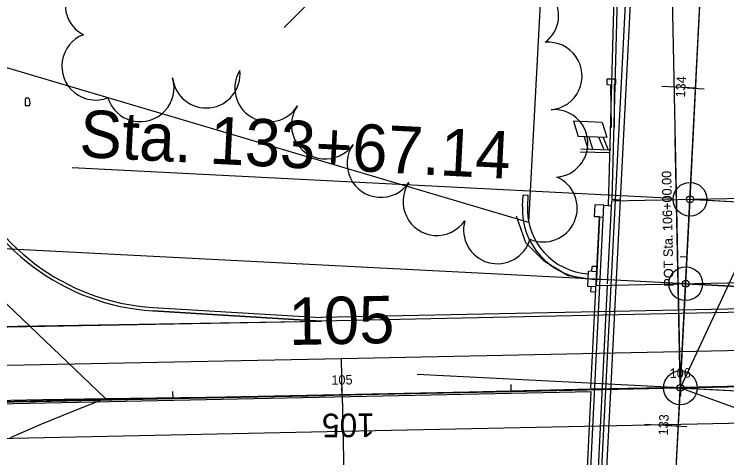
# Model space of a CAD drawing. Extents: x -25029 to 2274964, y -81170 to 687028.
# Drawn here: x -4191.7 to -3981.1, y -66439 to -66307.8 of the extents above; entities that cross this region are included whole.
import ezdxf

# ---------------------------------------------------------------- set-up
doc = ezdxf.new("R2010")
doc.units = 0
for name, color, linetype in [('81911BEA - RW_X_Fee_RW', 7, 'Continuous'), ('AP_X_Runway', 7, 'Continuous'), ('BD_X_Canopy', 7, 'Continuous'), ('BR_X_Rail_Object', 7, 'Continuous'), ('Default', 7, 'Continuous'), ('GE_X_CL_100', 7, 'Continuous'), ('GE_X_CL_20', 7, 'Continuous'), ('GK_Visualization', 7, 'Continuous'), ('MT_P_Lane_Line', 7, 'Continuous'), ('PM_P_CL_Double_Solid', 7, 'Continuous'), ('PM_P_Stop_Line', 7, 'Continuous'), ('PV_X_Curb', 7, 'Continuous'), ('PV_X_EOP', 7, 'Continuous'), ('TREES', 7, 'Continuous'), ('WALL', 7, 'Continuous')]:
    doc.layers.add(name, color=color, linetype=linetype)

msp = doc.modelspace()

# ---------------------------------------------------------------- linework, layer by layer
at = {"layer": '81911BEA - RW_X_Fee_RW'}
for p in [(-4034.71, -66275.66), (-4315.27, -66287.59)]:
    msp.add_line(p, (-4039.77, -66369.33), dxfattribs=at)
at = {"layer": 'AP_X_Runway'}
for p, q in [((-4011.32, -66219.09), (-4015.1, -66362.53)), ((-4012.53, -66362.66), (-4008.1, -66275.94)), ((-4015.32, -66417.26), (-4012.53, -66362.66)), ((-4015.1, -66362.53), (-4012.53, -66362.66)), ((-3993.27, -66387.51), (-4428.93, -66365.26)), ((-4101.06, -66398.53), (-4150.76, -66395.56)), ((-4384.25, -66403.48), (-4101.06, -66398.53)), ((-3221.39, -66402.05), (-5080.45, -66441.35)), ((-4016.89, -66448.05), (-4015.32, -66417.26)), ((-3994.85, -66418.3), (-3762.85, -66430.15))]:
    msp.add_line(p, q, dxfattribs=at)
msp.add_arc((-4146.54, -66329.69), 66, 133.1608, 266.3388, dxfattribs=at)
at = {"layer": 'BD_X_Canopy'}
for p, q in [((-3994.85, -66418.3), (-3998.38, -66243.6)), ((-4033.13, -66736.6), (-4009.6, -66275.87)), ((-3994.85, -66418.3), (-3987.63, -66276.99)), ((-3992, -66362.55), (-3847.44, -66369.93)), ((-3993.27, -66387.51), (-3848.71, -66394.9)), ((-3994.85, -66418.3), (-4072.61, -66414.33)), ((-3994.85, -66418.3), (-4628.49, -66431.16)), ((-4053.51, -67566.81), (-3994.85, -66418.3)), ((-3994.85, -66418.3), (-3850.29, -66425.69)), ((-4094.83, -66420.33), (-4092.48, -66532.98))]:
    msp.add_line(p, q, dxfattribs=at)
at = {"layer": 'BR_X_Rail_Object'}
for p, q in [((-4041.48, -66364.55), (-4041.32, -66361.3)), ((-4039.82, -66361.38), (-4041.32, -66361.3)), ((-4039.98, -66364.62), (-4039.82, -66361.38)), ((-4016.35, -66387.56), (-4015.13, -66363.03)), ((-4015.13, -66363.03), (-3969.77, -66362.08)), ((-4020.2, -66367.69), (-4020.02, -66364.19)), ((-4017.44, -66364.32), (-4020.02, -66364.19)), ((-4018.62, -66388.05), (-4017.44, -66364.32)), ((-4017.44, -66364.32), (-4015.19, -66364.43)), ((-4021.3, -66418.36), (-4018.78, -66367.76)), ((-4018.78, -66367.76), (-4020.2, -66367.69)), ((-4019.62, -66388.07), (-4018.61, -66367.77)), ((-4018.78, -66367.76), (-4017.62, -66367.82)), ((-4021, -66383.89), (-4020.93, -66382.39)), ((-4019.51, -66382.46), (-4020.93, -66382.39)), ((-4022.22, -66388.35), (-4022, -66383.84)), ((-4019.59, -66383.96), (-4022, -66383.84)), ((-4019.81, -66388.47), (-4022.22, -66388.35)), ((-4021.69, -66449.7), (-4018.63, -66388.11)), ((-4021.3, -66389.9), (-4021.23, -66388.4)), ((-4019.79, -66388.07), (-3967, -66386.96)), ((-4019.43, -66449.65), (-4016.37, -66388.06)), ((-4019.89, -66389.97), (-4021.3, -66389.9)), ((-4022.69, -66449.72), (-4021.18, -66419.36))]:
    msp.add_line(p, q, dxfattribs=at)
for radius in [20.5, 19]:
    msp.add_arc((-4021.01, -66365.57), radius, 177.1527, 266.9014, dxfattribs=at)
at = {"layer": 'Default'}
for p, q in [((-3985.15, -66184.05), (-4111.95, -66311.78)), ((-4053.51, -67566.81), (-3987.63, -66276.99)), ((-3992.82, -66329.59), (-3987.82, -66329.84)), ((-3990.32, -66329.73), (-3990.32, -66329.73)), ((-4819.56, -66435.63), (-2645.14, -66389.94)), ((-4644.7, -66431.96), (-2645.14, -66389.94)), ((-3994.9, -66415.8), (-3994.79, -66420.8)), ((-4094.88, -66417.91), (-4094.77, -66422.9)), ((-4819.55, -66436.13), (-4021.18, -66419.36)), ((-3994.85, -66418.3), (-3994.85, -66418.3)), ((-3994.85, -66418.3), (-3701.55, -66524.9)), ((-4094.82, -66420.4), (-4094.82, -66420.4)), ((-3997.92, -66429.46), (-3992.93, -66429.71)), ((-3995.42, -66429.6), (-3995.42, -66429.6))]:
    msp.add_line(p, q, dxfattribs=at)
for points in [[(-3990.07, -66324.72), (-3987.77, -66279.78)], [(-3990.45, -66332.21), (-3990.19, -66327.22)], [(-3992.87, -66379.65), (-3990.58, -66334.71)], [(-3995.17, -66424.59), (-3992.87, -66379.65)], [(-3989.85, -66418.2), (-3944.86, -66417.25)], [(-4089.83, -66420.3), (-4044.84, -66419.35)], [(-4044.84, -66419.35), (-3999.84, -66418.41)], [(-3997.35, -66418.36), (-3992.35, -66418.25)], [(-4189.8, -66422.4), (-4144.81, -66421.45)], [(-4144.81, -66421.45), (-4099.82, -66420.51)], [(-4097.32, -66420.46), (-4092.32, -66420.35)], [(-3995.55, -66432.08), (-3995.29, -66427.09)], [(-3997.97, -66479.52), (-3995.68, -66434.58)]]:
    msp.add_lwpolyline(points, dxfattribs=at)
at = {"layer": 'GE_X_CL_100'}
for p, q in [((-3994.85, -66418.3), (-3924.04, -66266.42)), ((-3992, -66362.55), (-3987.63, -66276.99)), ((-3990.32, -66329.73), (-4000.31, -66329.22)), ((-3996.99, -66362.29), (-4174.66, -66353.22)), ((-3993.27, -66387.51), (-3992, -66362.55)), ((-3994.85, -66418.3), (-3993.27, -66387.51)), ((-3929.33, -66390.78), (-3993.27, -66387.51)), ((-4094.83, -66420.33), (-4095.04, -66409.59)), ((-3994.85, -66418.3), (-3995.06, -66408.31)), ((-3994.85, -66418.3), (-3995.05, -66408.31)), ((-3996.42, -66449.09), (-3994.85, -66418.3)), ((-3995.42, -66429.6), (-4005.41, -66429.09))]:
    msp.add_line(p, q, dxfattribs=at)
for points in [[(-4164.81, -66421.49), (-4196.1, -66391.6), (-4199.26, -66388.7), (-4202.27, -66385.64), (-4205.12, -66382.44), (-4207.81, -66379.09), (-4210.32, -66375.61), (-4212.66, -66372.01), (-4214.8, -66368.3), (-4216.76, -66364.48), (-4218.53, -66360.57), (-4220.09, -66356.57), (-4221.45, -66352.49), (-4222.6, -66348.36), (-4223.54, -66344.17), (-4224.26, -66339.94), (-4224.75, -66334.03), (-4225.03, -66328.1), (-4226.43, -66292.08)], [(-4164.81, -66421.49), (-4105.39, -66420.65), (-4021.21, -66418.61), (-3994.15, -66418.06), (-3967.85, -66417.53), (-3917.71, -66416.5), (-3827.9, -66414.44), (-3709.92, -66412), (-3662.01, -66411.16)], [(-4265, -66423.46), (-4183.31, -66421.75), (-4164.81, -66421.49)], [(-4164.81, -66421.49), (-4174.26, -66425.16), (-4183.64, -66429.03), (-4192.94, -66433.09)]]:
    msp.add_lwpolyline(points, dxfattribs=at)
for centre in [(-3992, -66362.55), (-3993.27, -66387.51), (-3994.85, -66418.3), (-3994.85, -66418.3), (-3994.85, -66418.3), (-3994.85, -66418.3)]:
    msp.add_circle(centre, 5, dxfattribs=at)
at = {"layer": 'GE_X_CL_20'}
for p, q in [((-3990.32, -66329.73), (-3992.32, -66329.63)), ((-3994.87, -66417.3), (-3996.4, -66344.44)), ((-3994.87, -66417.3), (-3996.34, -66344.44)), ((-3991, -66362.6), (-3920.49, -66366.2)), ((-3992.87, -66379.66), (-3994.87, -66379.56)), ((-3992.27, -66387.56), (-3921.78, -66391.17)), ((-4044.84, -66419.32), (-4044.88, -66417.32)), ((-3994.85, -66418.3), (-3994.89, -66416.3)), ((-3994.85, -66418.3), (-3994.89, -66416.3)), ((-4144.81, -66421.35), (-4144.86, -66419.35)), ((-4094.83, -66420.33), (-4094.87, -66418.33)), ((-3993.85, -66418.35), (-3925.3, -66421.86)), ((-3993.85, -66418.35), (-3925.3, -66421.86)), ((-3995.42, -66429.6), (-3997.42, -66429.5))]:
    msp.add_line(p, q, dxfattribs=at)
for centre in [(-3992, -66362.55), (-3993.27, -66387.51), (-3994.85, -66418.3), (-3994.85, -66418.3), (-3994.85, -66418.3), (-3994.85, -66418.3)]:
    msp.add_circle(centre, 1, dxfattribs=at)
at = {"layer": 'GK_Visualization'}
for p, q in [((-3992, -66362.55), (-3987.63, -66276.99)), ((-3993.27, -66387.51), (-3992, -66362.55)), ((-3992.06, -66362.61), (-3991.93, -66362.48)), ((-3992.06, -66362.48), (-3991.93, -66362.61)), ((-3994.85, -66418.3), (-3993.27, -66387.51)), ((-3993.34, -66387.58), (-3993.21, -66387.45)), ((-3993.34, -66387.45), (-3993.21, -66387.58)), ((-3994.85, -66418.3), (-3412.4, -66406.09)), ((-4371.16, -66425.94), (-3994.85, -66418.3)), ((-3996.42, -66449.09), (-3994.85, -66418.3)), ((-3994.91, -66418.37), (-3994.78, -66418.24)), ((-3994.91, -66418.24), (-3994.78, -66418.37)), ((-3994.91, -66418.37), (-3994.78, -66418.24)), ((-3994.91, -66418.24), (-3994.78, -66418.37))]:
    msp.add_line(p, q, dxfattribs=at)
at = {"layer": 'MT_P_Lane_Line'}
for p, q in [((-4094.6, -66431.14), (-3994.63, -66429.04)), ((-4292.61, -66435.3), (-4094.6, -66431.14))]:
    msp.add_line(p, q, dxfattribs=at)
for points in [[(-3995.07, -66407.56), (-3412.63, -66395.34), (-3387.64, -66394.81), (-3154.82, -66389.95), (-3129.82, -66389.44)], [(-4095.04, -66409.59), (-3995.06, -66407.56)], [(-4292.61, -66413.59), (-4095.04, -66409.59)], [(-3994.62, -66429.04), (-3412.18, -66416.82), (-3387.18, -66416.29), (-3316.42, -66414.82)]]:
    msp.add_lwpolyline(points, dxfattribs=at)
at = {"layer": 'PM_P_CL_Double_Solid'}
msp.add_line((-4292.61, -66424.35), (-3994.85, -66418.3), dxfattribs=at)
msp.add_lwpolyline([(-3994.85, -66418.3), (-3412.4, -66406.09), (-3387.41, -66405.56), (-3154.6, -66400.69), (-3111.03, -66399.81)], dxfattribs=at)
at = {"layer": 'PM_P_Stop_Line'}
for p, q in [((-4013.91, -66327.07), (-4016.61, -66326.98)), ((-4016.61, -66326.98), (-4016.61, -66328.64)), ((-4013.91, -66328.51), (-4013.91, -66327.07)), ((-4016.61, -66328.64), (-4015.48, -66328.72)), ((-4015.48, -66328.72), (-4015.26, -66341.35)), ((-4014.3, -66341.31), (-4014.3, -66328.51)), ((-4014.3, -66328.51), (-4013.91, -66328.51)), ((-4188.52, -66333.03), (-4188.52, -66334.78)), ((-4188.32, -66332.62), (-4188.49, -66333.03)), ((-4187.54, -66332.62), (-4188.32, -66332.62)), ((-4187.2, -66332.99), (-4187.54, -66332.62)), ((-4187.04, -66334.11), (-4187.2, -66332.99)), ((-4188.52, -66334.78), (-4187.27, -66334.85)), ((-4187.27, -66334.85), (-4187.04, -66334.11)), ((-4017.98, -66339.81), (-4026.44, -66339.49)), ((-4026.44, -66339.49), (-4025.05, -66343.95)), ((-4017.98, -66339.81), (-4016.63, -66344.14)), ((-4016.56, -66344.27), (-4025.05, -66343.95)), ((-4023.31, -66344.12), (-4022.22, -66347.61)), ((-4021.87, -66344.09), (-4020.79, -66347.58)), ((-4019, -66344.09), (-4017.52, -66347.66)), ((-4017.7, -66344.27), (-4016.26, -66347.75)), ((-4024.44, -66348.5), (-4015.61, -66348.72)), ((-4024.27, -66347.66), (-4015.43, -66347.88))]:
    msp.add_line(p, q, dxfattribs=at)
at = {"layer": 'PV_X_Curb'}
for p, q in [((-4012.32, -66219.06), (-4016.15, -66364.38)), ((-3759.53, -66390.35), (-4101.09, -66397.53)), ((-4150.7, -66394.56), (-4101, -66397.53))]:
    msp.add_line(p, q, dxfattribs=at)
msp.add_arc((-4146.54, -66329.69), 65, 133.1608, 266.3388, dxfattribs=at)
at = {"layer": 'PV_X_EOP'}
for p, q in [((-4011.32, -66219.09), (-4015.1, -66362.53)), ((-3759.51, -66391.35), (-4101.06, -66398.53)), ((-4150.76, -66395.56), (-4101.06, -66398.53))]:
    msp.add_line(p, q, dxfattribs=at)
msp.add_lwpolyline([(-4389.36, -66403.85), (-4101.06, -66398.53)], dxfattribs=at)
msp.add_arc((-4146.54, -66329.69), 66, 133.1608, 266.3388, dxfattribs=at)
at = {"layer": 'TREES'}
for centre, start, end in [((-4166.69, -66305.01), 62.5158, 242.5158), ((-4040.82, -66308.16), 307.2131, 127.2131), ((-4167.68, -66323.2), 111.232, 291.232), ((-4033.89, -66326.09), 275.078, 95.078), ((-4135, -66325.55), 186.3317, 6.3317), ((-4116.53, -66329.66), 148.5825, 328.5825), ((-4154.5, -66329.59), 197.0703, 17.0703), ((-4099.8, -66340.6), 145.0595, 325.0595), ((-4032.18, -66346.02), 274.7216, 94.7216), ((-4083.35, -66351.97), 145.6685, 325.6685), ((-4035.34, -66365.15), 246.5309, 66.5309), ((-4066.83, -66363.24), 145.7034, 325.7034), ((-4048.94, -66371.6), 164.1809, 344.1809)]:
    msp.add_arc(centre, 10, start, end, dxfattribs=at)
at = {"layer": 'WALL'}
msp.add_lwpolyline([(-4017.68, -66386.31), (-4020.96, -66386.29), (-4027.98, -66385.14), (-4035.04, -66380.89), (-4040.56, -66375.39), (-4043.33, -66367.51)], dxfattribs=at)

# ---------------------------------------------------------------- texts
at = {"layer": 'Default'}
msp.add_text('105', height=7, rotation=180.5522, dxfattribs=at).set_placement((-4085.2, -66425.8))
at = {"layer": 'GE_X_CL_100'}
for s, rotation, p in [('Sta. 133+67.14', 357.076, (-4172.68, -66350.01)), ('105', 1.1627, (-4110.5, -66405.65))]:
    msp.add_text(s, height=14, rotation=rotation, dxfattribs=at).set_placement(p)
at = {"layer": 'GE_X_CL_20'}
for s, rotation, p in [('134', 87.076, (-3993.47, -66332.5)), ('POT Sta. 106+00.00', 91.2018, (-3996.87, -66388.34)), ('POT Sta. 106+00.00', 91.1627, (-3996.85, -66388.34)), ('106', 1.1627, (-3997.99, -66415.37)), ('106', 1.2018, (-3997.99, -66415.37)), ('105', 1.1627, (-4097.96, -66417.4)), ('133', 87.076, (-3998.57, -66432.42))]:
    msp.add_text(s, height=2.8, rotation=rotation, dxfattribs=at).set_placement(p)
at = {"layer": 'GK_Visualization'}
for s, p in [('125', (-3992, -66362.55)), ('124', (-3993.27, -66387.51)), ('52', (-3994.85, -66418.3)), ('123', (-3994.85, -66418.3))]:
    msp.add_text(s, height=0.14, dxfattribs=at).set_placement(p)

doc.saveas('drawing.dxf')
